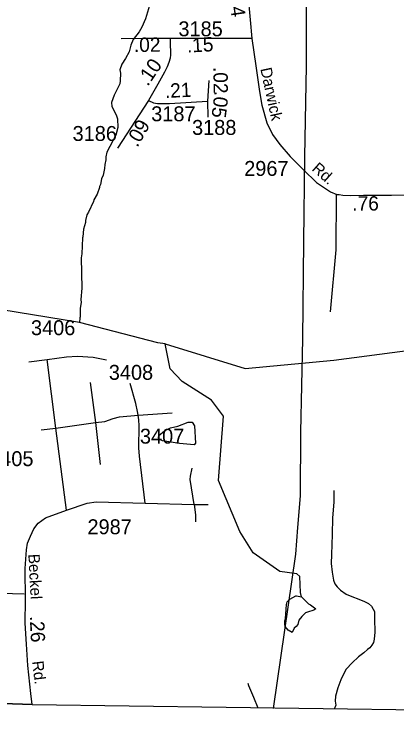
# Model space of a CAD drawing. Extents: x 1547597 to 1699558, y 810033 to 920809.
# Drawn here: x 1615688 to 1618895, y 819952 to 825959 of the extents above; entities that cross this region are included whole.
import ezdxf

# ---------------------------------------------------------------- set-up
doc = ezdxf.new("R2010")
doc.units = 0
for name, color, linetype in [('Exist Boundary Political CountyLine', 7, 'Continuous'), ('Exist Hydrographic Creek Single Shore', 7, 'Continuous'), ('Exist Hydrographic Misc Water Feature', 7, 'Continuous'), ('Exist Road Non-System Type 51', 7, 'Continuous'), ('Exist Road Secondary Mileage Hundredths English Label', 7, 'Continuous'), ('Exist Road Secondary Type 51 Attributed', 7, 'Continuous'), ('Exist Road Secondary Type 51 Label', 7, 'Continuous'), ('Exist Road Secondary Type 51 Number Label', 7, 'Continuous'), ('Exist Utilities Electrical Transmission Line', 7, 'Continuous')]:
    doc.layers.add(name, color=color, linetype=linetype)

msp = doc.modelspace()

# ---------------------------------------------------------------- linework, layer by layer
at = {"layer": 'Exist Boundary Political CountyLine'}
msp.add_lwpolyline([(1606492.6, 820282.1), (1613860.9, 820194.5), (1614148.1, 820194.4), (1614278.7, 820193.7), (1614685.6, 820195), (1614832.4, 820191.9), (1615113.9, 820191.3), (1615321.1, 820189.2), (1615424.8, 820185.5), (1615839, 820171.5), (1623973.3, 820060), (1623995.2, 820060.7), (1624042.9, 820061.2), (1624114.1, 820060.5), (1624171.2, 820059.7), (1624213.4, 820059.1), (1624257.5, 820058.7), (1624364.8, 820057.3), (1624394.8, 820056.9), (1624433.9, 820056.2), (1624457.5, 820055.9), (1624566.7, 820052.4), (1633697.6, 819951.5)], dxfattribs=at)
at = {"layer": 'Exist Hydrographic Creek Single Shore'}
for points in [[(1616953.7, 823194.7), (1616893.4, 823203.4), (1616235.8, 823374), (1615443.7, 823504), (1615374.4, 823498.9), (1615284.1, 823514.1), (1615225.9, 823539.4), (1615193, 823543.7), (1615149.1, 823553), (1615081.5, 823555.9), (1615070.6, 823544.9), (1615060.4, 823548.3), (1615036.8, 823555.9), (1615014, 823553.4), (1614972.7, 823558.4), (1614930.5, 823569.4), (1614873.1, 823572.8)], [(1616953.7, 823194.7), (1617625.5, 822988.4), (1618367.4, 823057.2), (1619027, 823145), (1619146.2, 823160.5)]]:
    msp.add_lwpolyline(points, dxfattribs=at)
at = {"layer": 'Exist Hydrographic Misc Water Feature'}
for points in [[(1616821.8, 826033.2), (1616788.3, 825921.7), (1616757.3, 825850.1), (1616734.8, 825810.5), (1616686, 825747.2), (1616665.3, 825699.5), (1616650.6, 825643.7), (1616621.8, 825588.1), (1616591.2, 825540.6), (1616574.5, 825492.8), (1616578.1, 825464.7), (1616577.3, 825400.8), (1616573, 825376.8), (1616525.7, 825281.5), (1616502.9, 825217.9), (1616506.4, 825185.8), (1616541.4, 825115.3), (1616555, 825081.2), (1616556, 825009.2), (1616539.1, 824945.4), (1616465.3, 824802.5), (1616456.6, 824762.6), (1616456.3, 824738.7), (1616447.8, 824698.8), (1616445.4, 824666.8), (1616432.6, 824611), (1616420.1, 824579.2), (1616411.5, 824531.3), (1616403.3, 824515.4), (1616403.2, 824507.4), (1616382.5, 824451.7), (1616355.9, 824404.1), (1616351.7, 824388.2), (1616310.4, 824300.8), (1616296.1, 824277), (1616285.5, 824229.1), (1616285.2, 824213.2), (1616268.5, 824157.4), (1616263.7, 824093.5), (1616259.6, 824085.5), (1616255.7, 823949.6), (1616249.2, 823917.7), (1616255.8, 823661.7), (1616246.5, 823565.9), (1616248.1, 823541.8), (1616241.4, 823493.9), (1616240.5, 823422), (1616236.4, 823414), (1616235.8, 823374)], [(1617692.7, 821442.2), (1617578.7, 821622.4), (1617400.7, 822049.4), (1617441.7, 822590.2), (1617342.7, 822723.6), (1617095.7, 822879.6), (1616996.7, 822986.6), (1616953.7, 823194.7)], [(1617072.5, 822359.8), (1616929.8, 822382.9), (1616904.8, 822396.8), (1616898.8, 822406.7), (1616900.7, 822425.4), (1616947.1, 822464.8), (1616999.4, 822491.6), (1617060.9, 822505.7), (1617146.1, 822539.8), (1617179, 822538.3), (1617199.4, 822508), (1617209.4, 822362.1), (1617195.5, 822349.7), (1617072.5, 822359.8)], [(1618097.6, 821073.9), (1618089.7, 821109.8), (1618082.7, 821244.5), (1618057.7, 821268), (1617916.7, 821287.3), (1617692.7, 821442.2)], [(1618097.6, 821073.9), (1618156.4, 821015.8), (1618172.3, 821007.5), (1618216.7, 820973), (1618201.5, 820961), (1618147.3, 820946), (1618131.2, 820938.3), (1618098.7, 820908.9), (1618076.1, 820877.3), (1618065.6, 820841.5), (1618053.3, 820823.8), (1618037, 820810.1), (1618018.2, 820774.1), (1617984.8, 820795), (1617961.2, 820825.4), (1617957.5, 820841.5), (1617958, 820873.4), (1617962.3, 820889.4), (1617969.6, 820969.1), (1617970.3, 821009.1), (1617976.7, 821033), (1617999, 821054.5), (1618049.5, 821081.6), (1618055.5, 821083.5), (1618097.6, 821073.9)]]:
    msp.add_lwpolyline(points, dxfattribs=at)
at = {"layer": 'Exist Road Non-System Type 51'}
for p, q in [((1616776.8, 825755.5), (1616585.1, 825754)), ((1616727.1, 822597.4), (1617013.5, 822615.8)), ((1616784.6, 821858.7), (1617195.9, 821848.3)), ((1617195.9, 821848.3), (1617313.4, 821847))]:
    msp.add_line(p, q, dxfattribs=at)
for points in [[(1618341.7, 823463.1), (1618387.4, 823983.3), (1618390.7, 824449)], [(1616727.1, 822597.4), (1616722.2, 822628.6), (1616706.3, 822695.9), (1616658.6, 822863.6)], [(1616517.8, 822569.9), (1616570.4, 822583.9), (1616727.1, 822597.4)], [(1616784.6, 821858.7), (1616736.9, 822254.7), (1616732, 822322), (1616734.4, 822506.8), (1616732, 822558.2), (1616727.1, 822597.4)], [(1617195.9, 821848.3), (1617162.9, 822058.8), (1617165.3, 822085.7), (1617178.8, 822153.1)], [(1618367.9, 821965.8), (1618368.3, 821867.7), (1618356.2, 821736.1), (1618353.8, 821596.1), (1618347.6, 821428.6), (1618346.5, 821353.6), (1618355.4, 821279.4), (1618366.5, 821213.3), (1618377.8, 821183.1), (1618395.6, 821158.7), (1618425, 821130.3), (1618470.6, 821097.6), (1618518.4, 821077), (1618577.9, 821054), (1618625.6, 821035.2), (1618659.4, 821016.7), (1618683, 820996.4), (1618698.7, 820970.1), (1618708.3, 820949.9), (1618710, 820935.8), (1618709.3, 820890), (1618711.6, 820777.9), (1618706.8, 820720), (1618700.3, 820692.1), (1618688, 820668.3), (1618669.7, 820646.5), (1618649.4, 820630.9), (1618621.1, 820605.3), (1618576.6, 820572), (1618521.7, 820520.8), (1618471, 820467.6), (1618451, 820431.9), (1618425.8, 820376.9), (1618401.3, 820309.7), (1618383, 820240.9), (1618378.4, 820198.2), (1618384.5, 820164.5), (1618371.8, 820131.2)], [(1616298.7, 821859.9), (1616375.8, 821869.7), (1616784.6, 821858.7)], [(1617195.9, 821848.3), (1617209.4, 821760.7), (1617209.4, 821703.2)], [(1615769.9, 821096.5), (1615672.2, 821099), (1615518.2, 821105.4), (1615380.3, 821111.6), (1615362.4, 821119.9), (1615344.6, 821130.1), (1615328.8, 821148.4), (1615313.2, 821170.6), (1615299.5, 821192.8), (1615271.9, 821213.2), (1615238.2, 821227.7), (1615199.2, 821240.5)], [(1617733.9, 820139.2), (1617698.6, 820229.6), (1617655.9, 820326.3), (1617649.2, 820348.4)]]:
    msp.add_lwpolyline(points, dxfattribs=at)
at = {"layer": 'Exist Road Secondary Type 51 Attributed'}
for p, q in [((1616995.9, 825757.3), (1616776.8, 825755.5)), ((1617681.7, 825757.3), (1616995.9, 825757.3)), ((1617319.7, 825402.6), (1617309.2, 825230.4)), ((1616814.9, 825237.1), (1616553.8, 824835.1)), ((1617309.2, 825230.4), (1617312.7, 825095.2))]:
    msp.add_line(p, q, dxfattribs=at)
for points in [[(1617577.6, 826397.8), (1617617, 826255.6), (1617647.1, 826128.8), (1617667.8, 825912.7), (1617681.7, 825757.3)], [(1616995.9, 825757.3), (1616995.9, 825696.5), (1616999.4, 825649.3), (1616999.4, 825618.8), (1616995.9, 825591.8), (1616985.5, 825554.7), (1616971.5, 825517.5), (1616947.2, 825473.6), (1616891.5, 825372.2), (1616814.9, 825237.1)], [(1617681.7, 825757.3), (1617713.1, 825527.6), (1617745.4, 825310.9), (1617763.7, 825196.6), (1617805.3, 825048.3), (1617853.8, 824951.5), (1617916.5, 824866.8), (1618002.9, 824765.5), (1618115.1, 824655.8), (1618223.4, 824548.4), (1618339.2, 824471.4), (1618392.3, 824448.3), (1618411.9, 824446.5), (1618443.8, 824441.2), (1618507.6, 824439.4), (1618617.5, 824443), (1618738.1, 824441.2), (1618853.4, 824441.2), (1618998.8, 824444.8)], [(1616814.9, 825237.1), (1616856.7, 825216.9), (1616888, 825210.1), (1616989, 825210.1), (1617309.2, 825230.4)], [(1615810.3, 823044.2), (1615963.3, 823063.8)], [(1615963.3, 823063.8), (1616125.7, 823087.7), (1616217.9, 823093.1), (1616350.1, 823083.4), (1616460.3, 823060.1)], [(1616036.7, 822489.1), (1615963.3, 823063.8)], [(1616325.6, 822871.6), (1616369.7, 822535.6)], [(1616369.7, 822535.6), (1616446.8, 822545.4), (1616517.8, 822569.9)], [(1616036.7, 822489.1), (1616369.7, 822535.6)], [(1616369.7, 822535.6), (1616407.6, 822183)], [(1615913.1, 822475.6), (1616036.7, 822489.1)], [(1616126.1, 821801.1), (1616036.7, 822489.1)], [(1616126.1, 821801.1), (1616298.7, 821859.9)], [(1615839, 820171.5), (1615827.4, 820263.7), (1615802.9, 820496.9), (1615789.5, 820675.6), (1615779.7, 820853.7), (1615782.1, 821048.3), (1615779.7, 821312.1), (1615789.5, 821467.6), (1615799.2, 821525.1), (1615823.7, 821583.9), (1615853.1, 821645.1), (1615887.4, 821691.6), (1615951, 821736.3), (1616126.1, 821801.1)], [(1615839, 820171.5), (1615424.8, 820185.5), (1615321.1, 820189.2), (1615113.9, 820191.3), (1614824.8, 820191.6), (1614685.6, 820195), (1614278.7, 820193.7)]]:
    msp.add_lwpolyline(points, dxfattribs=at)
at = {"layer": 'Exist Utilities Electrical Transmission Line'}
msp.add_lwpolyline([(1617863.3, 820137.5), (1618048.3, 821431), (1618067.6, 821655.1), (1618088.5, 821922.2), (1618092.7, 822453.8), (1618107.1, 823237.2), (1618115.9, 824054.7), (1618125.1, 824764.1), (1618139.2, 825527.4), (1618139.9, 826213.2)], dxfattribs=at)

# ---------------------------------------------------------------- texts
at = {"layer": 'Exist Road Secondary Mileage Hundredths English Label'}
for s, rotation, p in [('.14', 278.14084, (1617479.7, 826151.1)), ('.02', 0.76172, (1616691.8, 825642.3)), ('.15', 3.13674, (1617138.4, 825637.5)), ('.10', 55.76783, (1616807.8, 825349.7)), ('.02', 270.52064, (1617357.7, 825517)), ('.21', 2.82408, (1616953.8, 825256.5)), ('.05', 263.16044, (1617368.7, 825318.7)), ('.09', 60.05694, (1616719.9, 824837.3)), ('.76', 0.07382, (1618522.9, 824313)), ('.26', 272.60128, (1615817.8, 820912))]:
    msp.add_text(s, height=120, rotation=rotation, dxfattribs=at).set_placement(p)
at = {"layer": 'Exist Road Secondary Type 51 Label'}
for s, rotation, p in [('Darwick', 282.24112, (1617751.4, 825501.8)), ('Rd.', 318.20801, (1618177.8, 824655.1)), ('Beckel', 272.99908, (1615805.5, 821431.7)), ('Rd.', 276.6555, (1615837.4, 820531.8))]:
    msp.add_text(s, height=95, rotation=rotation, dxfattribs=at).set_placement(p)
at = {"layer": 'Exist Road Secondary Type 51 Number Label'}
for s, p in [('3185', (1617064.7, 825774.6)), ('3187', (1616836.5, 825062)), ('3186', (1616176.9, 824896.9)), ('3188', (1617179.2, 824947.7)), ('2967', (1617616.5, 824603.7)), ('3406', (1615828, 823268.3)), ('3408', (1616480.9, 822893.8)), ('3407', (1616741.8, 822358.6)), ('3405', (1615477.2, 822170)), ('2987', (1616301.8, 821598.9))]:
    msp.add_text(s, height=125, dxfattribs=at).set_placement(p)

doc.saveas('drawing.dxf')
